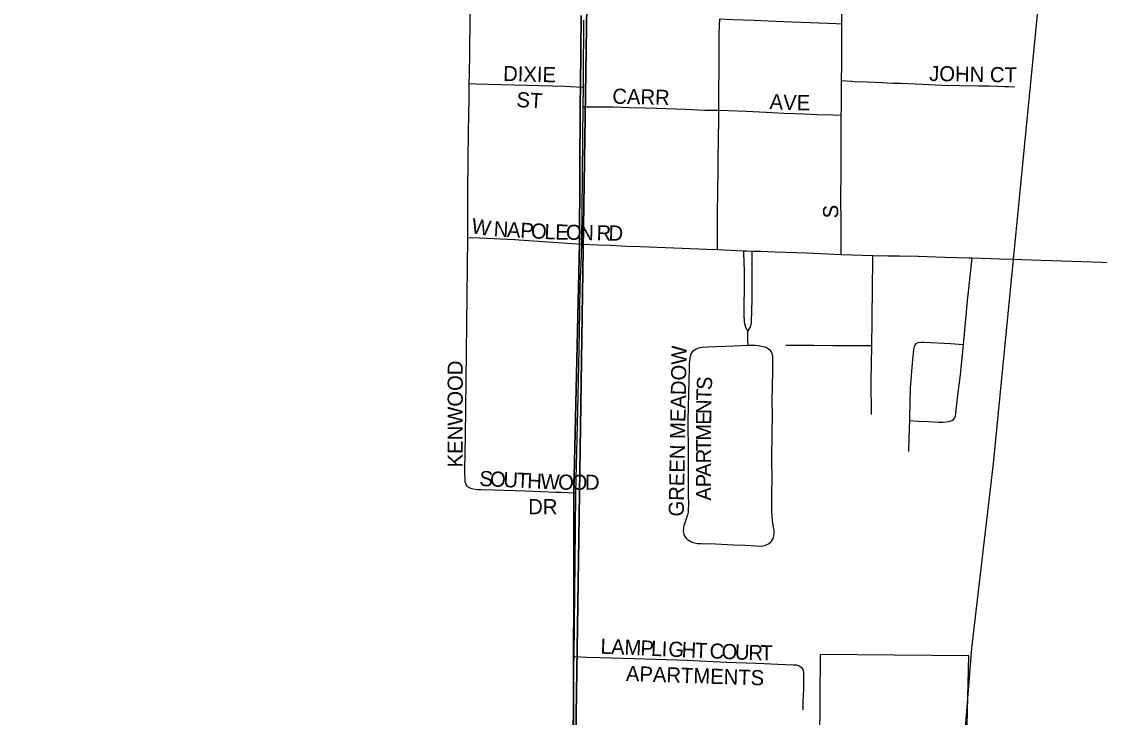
# Model space of a CAD drawing. Extents: x 1443599 to 1910620, y 1028088 to 1361369.
# Drawn here: x 1650691 to 1654253, y 1225921 to 1228220 of the extents above; entities that cross this region are included whole.
import ezdxf

# ---------------------------------------------------------------- set-up
doc = ezdxf.new("R2010")
doc.units = 0
for name, color, linetype in [('GM_X_City_Street', 7, 'Continuous'), ('GM_X_City_Street_Text', 7, 'Continuous'), ('GM_X_Corporation', 7, 'Continuous'), ('GM_X_Rail_Line', 7, 'Continuous'), ('GM_X_Section', 7, 'Continuous'), ('GM_X_State_Route', 7, 'Continuous'), ('GM_X_Township', 7, 'Continuous')]:
    doc.layers.add(name, color=color, linetype=linetype)

msp = doc.modelspace()

# ---------------------------------------------------------------- linework, layer by layer
at = {"layer": 'GM_X_City_Street'}
for points in [[(1652170.4, 1228015.1), (1652170.9, 1228046.7), (1652172, 1228116.1), (1652173.6, 1228236), (1652174.1, 1228289), (1652174.6, 1228346.3), (1652174.9, 1228416.7), (1652175.4, 1228507), (1652175.5, 1228543.5), (1652175.7, 1228582.6), (1652175.9, 1228626.4)], [(1653401.6, 1228212.4), (1653401.5, 1228285.7), (1653401.5, 1228329.2)], [(1652995.7, 1227927), (1652995.7, 1228001.6), (1652996.1, 1228050.8), (1652996.4, 1228096.7), (1652996.7, 1228139.2), (1652996.7, 1228181.7), (1652998.3, 1228229.1)], [(1652998.3, 1228229.1), (1653041.6, 1228227.3), (1653110.9, 1228224.4), (1653158.5, 1228222.5), (1653236.3, 1228219.3), (1653298.7, 1228216.7), (1653382, 1228213.3), (1653401.6, 1228212.4)], [(1653401.1, 1228026), (1653401.7, 1228077.2), (1653401.7, 1228151), (1653401.6, 1228206.6), (1653401.6, 1228212.4)], [(1653400, 1227911), (1653400.2, 1227932.2), (1653401, 1228020.7), (1653401.1, 1228026)], [(1653401.1, 1228026), (1653434.6, 1228022.9), (1653443.7, 1228022.1), (1653485.7, 1228020.9), (1653534.6, 1228019.1), (1653570.1, 1228017.2), (1653596.1, 1228016.6), (1653667.5, 1228013.1), (1653732.6, 1228010.4), (1653791.6, 1228008.8), (1653854.6, 1228008.2), (1653887.1, 1228007.7), (1653918.8, 1228006.5), (1653940.1, 1228005.6), (1653952.3, 1228005.2), (1653973.1, 1228004.3)], [(1652165.4, 1227507), (1652166.1, 1227632.4), (1652166.3, 1227664.6), (1652168.5, 1227855.5), (1652169.8, 1227967.6), (1652170.4, 1228015.1)], [(1652170.4, 1228015.1), (1652192.5, 1228014.5), (1652486.9, 1228006.7), (1652503.4, 1228005.9), (1652547.6, 1228003.9)], [(1652546.8, 1227938), (1652583.1, 1227938), (1652645.7, 1227938.1), (1652701.3, 1227936.4), (1652753.4, 1227935.5), (1652789.9, 1227933.8), (1652821.1, 1227932.9), (1652855.9, 1227932.1), (1652886.5, 1227931.2), (1652948.6, 1227927.8), (1652995.7, 1227927)], [(1652990.8, 1227466.7), (1652990.8, 1227484.5), (1652990.7, 1227584.7), (1652993.5, 1227727.7), (1652993.4, 1227771.6), (1652994.4, 1227827.8), (1652995.8, 1227903.4), (1652995.7, 1227927)], [(1652995.7, 1227927), (1653027.2, 1227926.5), (1653085.4, 1227924), (1653151.8, 1227920.9), (1653210.5, 1227917.5), (1653246.5, 1227916.2), (1653277.8, 1227915.3), (1653320.8, 1227913.6), (1653372.9, 1227911.9), (1653400, 1227911)], [(1653399.5, 1227450.8), (1653399.1, 1227534.4), (1653399, 1227576.1), (1653398.8, 1227616), (1653399, 1227744.6), (1653399.1, 1227801.9), (1653400, 1227911)], [(1652166.2, 1226683), (1652160.1, 1226689.9), (1652156.4, 1226699.5), (1652155.5, 1226740.2), (1652157.8, 1226851.3), (1652162.1, 1227221), (1652164.9, 1227409.9), (1652165.4, 1227507)], [(1652165.4, 1227507), (1652204.9, 1227505.2), (1652320, 1227500), (1652446.3, 1227491.9), (1652542.4, 1227485)], [(1652542.4, 1227485), (1652596.1, 1227482.7), (1652636.4, 1227481), (1652690.7, 1227478.7), (1652736.5, 1227477.3), (1652956.8, 1227468.1), (1652990.8, 1227466.7)], [(1652990.8, 1227466.7), (1653077.5, 1227463.1)], [(1653090.9, 1227196.7), (1653084.1, 1227210.6), (1653081.1, 1227220), (1653079.8, 1227229.3), (1653078.6, 1227249.7), (1653079.1, 1227290.9), (1653080.3, 1227330.2), (1653079.9, 1227366.2), (1653079.7, 1227399), (1653078.8, 1227424), (1653077.8, 1227455.6), (1653077.5, 1227463.1)], [(1653077.5, 1227463.1), (1653086.4, 1227462.8), (1653105.4, 1227462.1)], [(1653090.9, 1227196.7), (1653098.9, 1227209.8), (1653102.3, 1227219.6), (1653103.4, 1227227.2), (1653103.5, 1227236.1), (1653103.9, 1227255.2), (1653105, 1227312.5), (1653105.4, 1227400.8), (1653105.4, 1227456.7), (1653105.4, 1227462.1)], [(1653105.4, 1227462.1), (1653133.8, 1227461.2), (1653180, 1227459.9), (1653285.4, 1227456.4), (1653331.2, 1227454.1), (1653399.5, 1227450.8)], [(1653399.5, 1227450.8), (1653504.7, 1227447.4)], [(1653500.7, 1227150.5), (1653501.9, 1227229.7), (1653502.8, 1227350.8), (1653504.2, 1227421.4), (1653504.7, 1227447.4)], [(1653504.7, 1227447.4), (1653553.8, 1227446.7), (1653592, 1227446.2), (1653653.9, 1227444.7), (1653742.4, 1227442.1), (1653821.1, 1227439.7), (1653832.1, 1227439.3)], [(1653803.5, 1227153.8), (1653808, 1227200.3), (1653817.5, 1227298.1), (1653830, 1227418.6), (1653832.1, 1227439.3)], [(1653832.1, 1227439.3), (1653922.8, 1227436.1), (1653965.4, 1227434.8), (1654060.5, 1227431.6), (1654329.6, 1227423.5), (1654448.9, 1227420.4)], [(1653091.8, 1227150.6), (1653091.1, 1227165.7), (1653091.3, 1227178), (1653090.9, 1227196.7)], [(1652911, 1227132.8), (1652908.6, 1227130.6), (1652904.6, 1227125.3), (1652903, 1227122.4), (1652902, 1227119.9), (1652901.2, 1227117.5), (1652900, 1227113.2), (1652899, 1227106.8), (1652898, 1227098.2), (1652897.5, 1227090.7), (1652897.2, 1227074.3), (1652896.1, 1227034.9), (1652895.1, 1226991.3), (1652894.1, 1226946.4), (1652893.2, 1226903.7), (1652893.1, 1226871), (1652893.7, 1226825), (1652893.9, 1226790.3), (1652894, 1226749.4), (1652893.5, 1226714.5), (1652893.9, 1226655.5), (1652894.5, 1226625.9), (1652894.3, 1226609.6), (1652893.4, 1226599.7), (1652891.6, 1226590.1), (1652890, 1226583.7), (1652887.8, 1226577.5), (1652884.3, 1226567.8), (1652881.9, 1226561.2), (1652880.1, 1226554.9), (1652878.8, 1226548.7), (1652878.2, 1226542.8), (1652877.8, 1226537.8), (1652878.4, 1226531.2), (1652880.1, 1226524.9), (1652883.1, 1226519.2), (1652887.2, 1226514), (1652891.9, 1226509.5), (1652897.1, 1226505.5), (1652902.8, 1226502.1), (1652908.8, 1226499.5), (1652915, 1226497.6), (1652924.7, 1226496.1), (1652937.9, 1226495.4), (1652983.8, 1226494.2), (1653044.2, 1226491.9), (1653082, 1226489.8), (1653118.1, 1226487.8), (1653131.2, 1226487.5), (1653141, 1226488.3), (1653147.4, 1226489.7), (1653153.6, 1226492), (1653159.4, 1226495.1), (1653164.7, 1226498.9), (1653169.3, 1226503.5), (1653173, 1226508.9), (1653175.7, 1226514.8), (1653177.4, 1226521.2), (1653178.2, 1226527.7), (1653178, 1226537.5), (1653176.3, 1226550.6), (1653173.6, 1226563.3), (1653172.1, 1226573.3), (1653171.2, 1226584), (1653170.2, 1226602.5), (1653170.8, 1226632), (1653170.9, 1226666.2), (1653171, 1226710.7), (1653169.9, 1226773), (1653171.8, 1226864.8), (1653172.1, 1226914), (1653171.3, 1226973), (1653172.3, 1227011.5), (1653173.6, 1227069.8), (1653173.5, 1227094.2), (1653173.4, 1227109.1), (1653173.2, 1227114.3), (1653172.3, 1227118.5), (1653171.1, 1227123.5), (1653167.6, 1227130.9)], [(1652911, 1227132.8), (1652918.4, 1227138), (1652926.6, 1227141.3), (1652932.7, 1227143.4), (1652940.1, 1227144.4), (1652961.2, 1227146.1), (1652984.6, 1227146.5), (1653018.2, 1227147.5), (1653045, 1227148.5), (1653091.8, 1227150.6)], [(1653091.8, 1227150.6), (1653105.3, 1227151.2), (1653115.5, 1227150.9), (1653125.2, 1227150.1), (1653130.8, 1227149.3), (1653135.9, 1227148.3), (1653145.7, 1227145.8), (1653152.9, 1227143.4), (1653159.9, 1227139.1), (1653163.7, 1227135.8), (1653167.6, 1227130.9)], [(1653217, 1227150.6), (1653242.1, 1227150.6), (1653309.2, 1227151.1), (1653371.9, 1227150.1), (1653471, 1227150.4), (1653500.7, 1227150.5)], [(1653499.6, 1226922.1), (1653498.9, 1227030.1), (1653500.7, 1227150.5)], [(1653626.3, 1226902), (1653626.5, 1226911), (1653628.8, 1227009.6), (1653635.8, 1227091.5), (1653638.5, 1227125.2), (1653639.5, 1227137.3), (1653641.5, 1227145.6), (1653644.1, 1227151.7), (1653646.7, 1227156), (1653653.6, 1227159.9), (1653662.8, 1227161.3), (1653674.1, 1227160.8), (1653761.4, 1227156.1), (1653803.5, 1227153.8)], [(1653626.3, 1226902), (1653654.5, 1226900.4), (1653687.2, 1226898.6), (1653719.9, 1226897), (1653736.3, 1226896.9), (1653755.7, 1226899.4), (1653765.1, 1226902.4), (1653770.5, 1226906), (1653774.7, 1226911), (1653777.3, 1226917.1), (1653778.6, 1226926.8), (1653784.8, 1226985.4), (1653794, 1227053.6), (1653803.5, 1227153.8)], [(1653623.1, 1226799.5), (1653624.8, 1226845.4), (1653626.3, 1226902)], [(1652166.2, 1226683), (1652174.6, 1226678.6), (1652183.5, 1226676.1), (1652197.5, 1226674.7), (1652209.6, 1226674.4), (1652250.6, 1226672.9), (1652357.6, 1226669.3), (1652456.6, 1226665.8), (1652473.1, 1226665.1), (1652523, 1226662.8)], [(1652516.7, 1226122.7), (1652560.5, 1226120.7), (1652601.6, 1226118.8), (1652716.7, 1226115.4), (1652889.4, 1226110), (1653020.9, 1226104.2), (1653117.5, 1226100.2), (1653145.3, 1226099.1), (1653190.4, 1226097.2), (1653241.7, 1226095.5), (1653252.1, 1226094.6), (1653261.7, 1226091.4), (1653268.1, 1226086.5), (1653272.5, 1226079.8), (1653274.7, 1226071.9), (1653275.3, 1226063.7), (1653274.9, 1226022.9), (1653274, 1225989.8), (1653272.9, 1225979.3), (1653273.2, 1225973.3), (1653273.2, 1225965.3), (1653273.2, 1225946)]]:
    msp.add_lwpolyline(points, dxfattribs=at)
at = {"layer": 'GM_X_Corporation'}
msp.add_lwpolyline([(1655332.1, 1224749.9), (1653789.9, 1224799.2), (1653821.1, 1226124.3), (1653329.8, 1226129.2), (1653320.6, 1224816.4), (1653759.3, 1224799.9), (1653750.8, 1222142), (1653389.6, 1222177.4), (1652994.7, 1222259.2), (1652696.1, 1222345.9), (1652583.8, 1222381.2), (1652530.1, 1222490.8), (1652532.2, 1222688.8), (1652471.7, 1222691.4), (1650959.3, 1222747.2), (1650986.4, 1224551.8), (1650855.4, 1224549.3), (1650861.2, 1224914.9), (1650695.9, 1224919.5), (1650688.2, 1222742.7)], dxfattribs=at)
at = {"layer": 'GM_X_Rail_Line'}
msp.add_lwpolyline([(1653422.3, 1187382.1), (1653486.6, 1194668.7), (1653543.3, 1201447.8), (1653624.5, 1208390), (1653686.5, 1213883.3), (1653700.4, 1216254.3), (1653748.8, 1223261.5), (1653782.8, 1225132.4), (1653807.3, 1225844.8), (1653831.2, 1226150), (1653902.6, 1226760.6), (1654109.2, 1228858.3), (1654149, 1229281), (1654189.7, 1229712.5), (1654201, 1230000), (1654206.7, 1230284.6), (1654220.8, 1231414.3)], dxfattribs=at)
at = {"layer": 'GM_X_Section'}
for points in [[(1647258, 1230369.4), (1648582.3, 1230356), (1652586.1, 1230207.6), (1652586.7, 1230105.6), (1652508.6, 1224902.3), (1647094.6, 1225069.2)], [(1652586.7, 1230105.6), (1658343.9, 1230008.1), (1658121.8, 1224660.7), (1652515.7, 1224828.2), (1652508.6, 1224902.3)]]:
    msp.add_lwpolyline(points, close=True, dxfattribs=at)
at = {"layer": 'GM_X_State_Route'}
for points in [[(1652543.4, 1227590.4), (1652545.7, 1227839), (1652546.8, 1227938), (1652547.6, 1228003.9), (1652548.2, 1228087.6), (1652548.8, 1228171), (1652549.2, 1228225)], [(1652507.4, 1224846.6), (1652512, 1225139.7), (1652509.9, 1225410.9), (1652513.2, 1225824.5), (1652513.4, 1225854.2), (1652516.3, 1226092.3), (1652516.7, 1226122.7), (1652520.5, 1226436.9), (1652522.9, 1226658.6), (1652523, 1226662.8), (1652530.2, 1226980.2), (1652535, 1227192.1), (1652537.4, 1227348.1), (1652539.9, 1227420.6), (1652542.4, 1227485), (1652543.4, 1227590.4)]]:
    msp.add_lwpolyline(points, dxfattribs=at)
at = {"layer": 'GM_X_Township'}
for points in [[(1652463.3, 1219560.5), (1652505.5, 1221708), (1652510.1, 1222037.1), (1652512.3, 1222314.1), (1652526.4, 1223907.3), (1652514, 1224840.4), (1652513.6, 1224873.8), (1652515.6, 1226669.1), (1652534.4, 1227487), (1652537.4, 1227947.1), (1652538.1, 1228005.5), (1652540.7, 1228239.8)], [(1652540.7, 1228239.8), (1652538.1, 1228005.5), (1652537.4, 1227947.1), (1652534.4, 1227487), (1652515.6, 1226669.1), (1652513.6, 1224873.8), (1652514, 1224840.4), (1652526.4, 1223907.3), (1652512.3, 1222314.1), (1652510.1, 1222037.1), (1652505.5, 1221708), (1652463.3, 1219560.5)]]:
    msp.add_lwpolyline(points, dxfattribs=at)

# ---------------------------------------------------------------- texts
at = {"layer": 'GM_X_City_Street_Text'}
for s, rotation, p in [('DIXIE', 358.4933, (1652281.9, 1228023.9)), ('JOHN CT', 358.993, (1653690, 1228023.9)), ('ST', 356.4262, (1652325.3, 1227938.1)), ('CARR', 358.5263, (1652642.8, 1227949.1)), ('A', 357.0481, (1653162.1, 1227931.5)), ('V', 357.6734, (1653206.7, 1227929.2)), ('E', 359.5695, (1653252.4, 1227927.4)), ('S', 90, (1653389.8, 1227570.1)), ('W', 350.8998, (1652175, 1227521.8)), ('N', 356.694, (1652250.2, 1227511.2)), ('A', 356.8515, (1652294.2, 1227508.7)), ('P', 356.8293, (1652338.2, 1227506.3)), ('O', 356.8515, (1652373.3, 1227504.3)), ('L', 357.5048, (1652417.9, 1227501.9)), ('E', 358.7128, (1652454.2, 1227500.3)), ('O', 358.9343, (1652489.6, 1227499.5)), ('N', 358.9569, (1652533.6, 1227498.7)), ('R', 358.9492, (1652590.8, 1227497.6)), ('D', 358.9569, (1652630.4, 1227496.9)), ('GREEN MEADOW', 89.0038, (1652879.4, 1226584.5)), ('KENWOOD', 90, (1652149, 1226747.3)), ('S', 86.255, (1652971.4, 1227001.6)), ('T', 88.3057, (1652970.4, 1226966.9)), ('N', 89.3442, (1652969.9, 1226923.1)), ('E', 89.8907, (1652969.9, 1226888.1)), ('M', 90, (1652969.9, 1226835.3)), ('T', 90, (1652969.9, 1226800.1)), ('R', 90, (1652969.9, 1226760.5)), ('A', 90, (1652969.9, 1226716.5)), ('S', 357.2399, (1652202.9, 1226686.3)), ('O', 357.2446, (1652238.1, 1226684.6)), ('U', 357.2446, (1652282, 1226682.5)), ('T', 357.2399, (1652325.9, 1226680.4)), ('H', 357.2446, (1652361.1, 1226678.7)), ('W', 357.326, (1652405.1, 1226676.6)), ('O', 359.0919, (1652463.9, 1226673.9)), ('O', 359.9703, (1652508.8, 1226673.2)), ('D', 359.9929, (1652552.8, 1226673.2)), ('P', 90, (1652969.9, 1226681.3)), ('A', 90, (1652969.9, 1226637.3)), ('DR', 0, (1652365.2, 1226592.5)), ('L', 357.5674, (1652603.3, 1226131.9)), ('A', 357.5513, (1652638.5, 1226130.4)), ('M', 357.546, (1652682.4, 1226128.6)), ('P', 357.5674, (1652735.2, 1226126.3)), ('L', 357.5401, (1652770.3, 1226124.8)), ('I', 357.5441, (1652805.5, 1226123.3)), ('G', 357.5608, (1652827.5, 1226122.4)), ('H', 357.5513, (1652871.5, 1226120.5)), ('T', 357.5401, (1652915.4, 1226118.6)), ('C', 357.5463, (1652963.8, 1226116.6)), ('O', 357.5608, (1653003.4, 1226114.9)), ('U', 357.5513, (1653047.3, 1226113)), ('R', 358.4738, (1653092.2, 1226111.1)), ('T', 359.8574, (1653133.1, 1226110)), ('APARTMENTS', 358.1531, (1652687.6, 1226041.6))]:
    msp.add_text(s, height=50, rotation=rotation, dxfattribs=at).set_placement(p)

doc.saveas('drawing.dxf')
